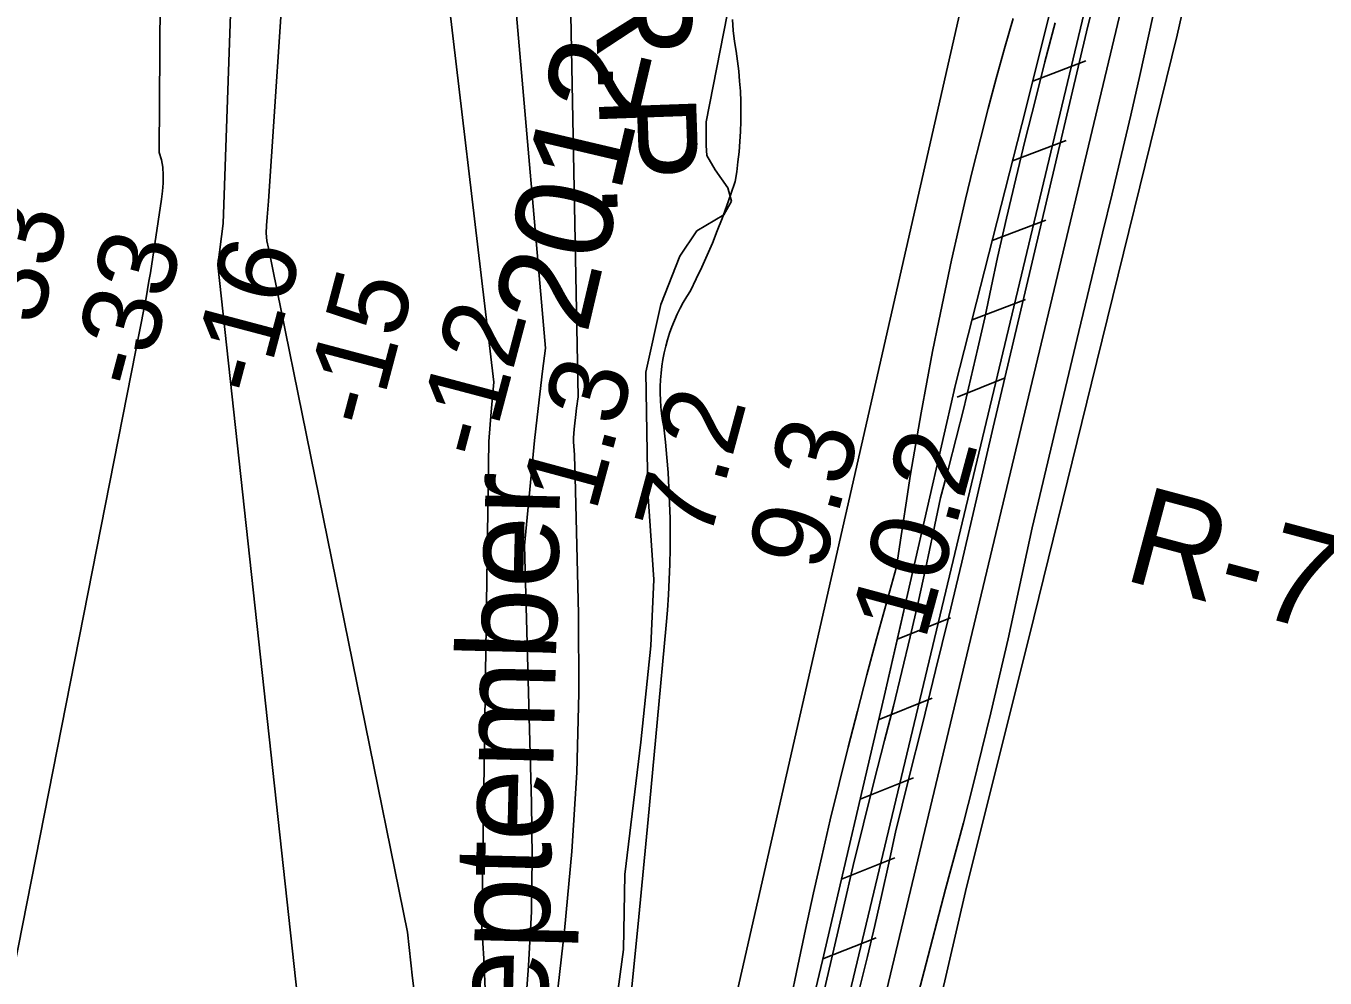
# Model space of a CAD drawing. Extents: x 3683402 to 3721514, y 487807 to 513565.
# Drawn here: x 3711901 to 3713010, y 498456 to 499269 of the extents above; entities that cross this region are included whole.
import ezdxf

# ---------------------------------------------------------------- set-up
doc = ezdxf.new("R2010")
doc.units = 0
for name, color, linetype in [('V-CHAN-NAID', 7, 'Continuous'), ('V-FLOD-BASE', 7, 'Continuous'), ('V-LEVE-TOET', 7, 'Continuous'), ('V-RIVR-EDGE', 7, 'Continuous'), ('V-RIVR-IDEN', 7, 'Continuous'), ('V-RIVR-RANG', 7, 'Continuous'), ('V-RIVR-RANG-IDEN', 7, 'Continuous'), ('V-ROAD-CNTR', 7, 'Continuous'), ('V-RRAP-FSHR', 7, 'Continuous'), ('V-SITE-VEGE', 7, 'Continuous'), ('V-SURV-LINE', 7, 'Continuous'), ('V-TOPO-DPTH', 7, 'Continuous'), ('V-TOPO-MINR', 7, 'Continuous'), ('V-TOPO-WATR', 7, 'Continuous'), ('V-TOPO-WATR-IDEN', 7, 'Continuous')]:
    doc.layers.add(name, color=color, linetype=linetype)

msp = doc.modelspace()

# ---------------------------------------------------------------- linework, layer by layer
at = {"layer": 'V-FLOD-BASE'}
msp.add_lwpolyline([(3712816.1, 499301.9), (3712806.9, 499263.8), (3712754.6, 499041.9), (3712740.8, 498984.2), (3712727.2, 498926.5), (3712713.7, 498868.8), (3712700.3, 498811.1), (3712689.3, 498765), (3712678, 498718.9), (3712666.7, 498672.9), (3712655.3, 498626.9), (3712643.7, 498580.9), (3712638, 498554.3), (3712632.2, 498527.8), (3712626.1, 498501.3), (3712619.9, 498474.9), (3712613.4, 498448.5)], dxfattribs=at)
at = {"layer": 'V-LEVE-TOET'}
for points in [[(3712867.2, 499293.9), (3712859.9, 499260.1), (3712852.4, 499226.4), (3712844.7, 499192.7), (3712836.8, 499159.1), (3712828.8, 499125.5), (3712820.5, 499091.9), (3712800.4, 499008.1), (3712780.3, 498924.3), (3712760.4, 498840.5), (3712753.7, 498808.8), (3712746.9, 498777.3), (3712739.9, 498745.7), (3712732.6, 498714.3), (3712725.2, 498682.8), (3712717.5, 498651.4), (3712709.7, 498620.1)], [(3712548.3, 498298.1), (3712591.2, 498480.9), (3712599.3, 498516.6), (3712607.7, 498552.3), (3712616.4, 498587.9), (3712625.3, 498623.5), (3712634.5, 498659), (3712642, 498688.4), (3712649.3, 498717.8), (3712656.3, 498747.4), (3712663.1, 498776.9), (3712669.7, 498806.6), (3712676, 498836.2), (3712682.1, 498866), (3712689, 498891.4), (3712695.6, 498917), (3712702.1, 498942.6), (3712708.2, 498968.2), (3712714.2, 498993.9), (3712720, 499019.7), (3712725.5, 499045.5), (3712730.8, 499071.3), (3712738.5, 499104.8), (3712746.4, 499138.2), (3712754.5, 499171.6), (3712762.9, 499204.9), (3712771.4, 499238.1), (3712780.2, 499271.3)], [(3712709.7, 498620.1), (3712701.7, 498588.8), (3712686.6, 498532.1), (3712671.7, 498475.4), (3712657, 498418.6)]]:
    msp.add_lwpolyline(points, dxfattribs=at)
at = {"layer": 'V-RIVR-EDGE'}
msp.add_lwpolyline([(3712394.3, 498352.1), (3712411.5, 498480.6), (3712412.8, 498544.8), (3712426.3, 498657.6), (3712434.9, 498739.9), (3712437.5, 498796.3), (3712432.2, 498871.3), (3712430.7, 498973.4), (3712443.4, 499031), (3712459.7, 499072.4), (3712474.2, 499094), (3712497.1, 499107.7), (3712503.7, 499119.1), (3712500.7, 499130.5), (3712489.9, 499146.1), (3712482.8, 499158.2), (3712482.2, 499166.6), (3712482.2, 499187), (3712506, 499308.8)], dxfattribs=at)
at = {"layer": 'V-ROAD-CNTR'}
msp.add_lwpolyline([(3712520.4, 496867.8), (3712533.5, 496948.2), (3712549, 497050.9), (3712562.7, 497167.2), (3712575.4, 497260.6), (3712583.5, 497381.9), (3712598.3, 497622.9), (3712605.8, 497774.1), (3712613.5, 497943.2), (3712618.9, 498031.6), (3712624.8, 498133.8), (3712639.1, 498222.7), (3712653.7, 498308.1), (3712673.5, 498400), (3712704.5, 498534), (3712757.8, 498747.5), (3712811.1, 498964), (3712884.3, 499260.8), (3712937.4, 499496.6), (3713009.5, 499793.9), (3713067, 500042.9)], dxfattribs=at)
at = {"layer": 'V-RRAP-FSHR'}
for p, q in [((3712760.9, 499221.5), (3712806.4, 499239)), ((3712743.7, 499153.7), (3712789.4, 499170.9)), ((3712726.4, 499085.8), (3712772.1, 499103.1)), ((3712709.1, 499018), (3712754.7, 499035.2)), ((3712696.4, 498951.9), (3712737.3, 498968.5)), ((3712645.4, 498745.4), (3712690.6, 498763.8)), ((3712629.7, 498677.1), (3712675, 498695.3)), ((3712613.7, 498609), (3712659.1, 498627.1)), ((3712597.8, 498540.8), (3712643.1, 498559)), ((3712581.8, 498472.7), (3712627.2, 498490.8))]:
    msp.add_line(p, q, dxfattribs=at)
for points in [[(3713215.4, 501199.5), (3713215.2, 501199), (3713190.7, 501097.9), (3713155.3, 500946.4), (3713121.5, 500793.5), (3713081.9, 500633.6), (3713038, 500450), (3713014.1, 500335.7), (3712985.6, 500167.6), (3712948.6, 500015.4), (3712895.1, 499793.4), (3712848.8, 499580.2), (3712803.6, 499393.2), (3712755, 499198), (3712695.2, 498963.9), (3712634.2, 498696.7), (3712581.5, 498471.4), (3712546.7, 498325.6), (3712531.2, 498260.7), (3712525.3, 498190.6), (3712522.2, 498095.1)], [(3712867.9, 500023.9), (3712462.3, 498241), (3712294.2, 497100), (3712107.8, 496305.2), (3711903.8, 495296.4), (3711748.3, 494629.2), (3711676.9, 494440.8), (3711574.6, 494239), (3711331.4, 493807.5), (3711144.3, 493495.2)], [(3712932.9, 499950.4), (3712895.1, 499793.4), (3712848.8, 499580.2), (3712803.6, 499393.2), (3712755, 499198), (3712695.2, 498963.9), (3712693.9, 498958.1)], [(3712650.9, 498769.7), (3712634.2, 498696.7), (3712581.5, 498471.4), (3712546.7, 498325.6), (3712535.6, 498279.2)]]:
    msp.add_lwpolyline(points, dxfattribs=at)
at = {"layer": 'V-SITE-VEGE'}
for points in [[(3712744.1, 499275.2), (3712736.9, 499249.6), (3712729.8, 499224), (3712723, 499198.3), (3712716.3, 499172.5), (3712709.9, 499146.7), (3712703.6, 499120.9), (3712697.6, 499095), (3712691.7, 499069), (3712686.1, 499043), (3712680.7, 499017), (3712675.5, 498990.9), (3712670.5, 498964.8), (3712665.7, 498938.6), (3712661.1, 498912.4), (3712656.7, 498886.2), (3712652.5, 498859.9), (3712648.5, 498833.6), (3712644.7, 498807.3), (3712636, 498776.6), (3712627.5, 498745.8), (3712619.3, 498715), (3712611.2, 498684.2), (3712603.3, 498653.3), (3712595.6, 498622.3), (3712588.1, 498591.3), (3712580.9, 498560.2), (3712573.8, 498529.1), (3712566.9, 498497.9), (3712560.3, 498466.7), (3712553.8, 498435.5)], [(3712416.3, 498425.9), (3712424.6, 498508.7), (3712432.6, 498591.6), (3712440.4, 498674.5), (3712447.9, 498757.4), (3712449, 498770.4), (3712449.9, 498783.4), (3712450.6, 498796.4), (3712451.1, 498809.5), (3712451.3, 498822.5), (3712451.4, 498835.5), (3712451.3, 498848.6), (3712450.9, 498861.6), (3712450.3, 498874.6), (3712449.6, 498887.6), (3712448.6, 498900.6), (3712447.4, 498913.6), (3712446, 498926.5), (3712444.9, 498932.2), (3712444.1, 498938), (3712443.4, 498943.7), (3712443, 498949.5), (3712442.8, 498955.3), (3712442.9, 498961.1), (3712443.1, 498966.9), (3712443.6, 498972.6), (3712444.2, 498978.4), (3712445.1, 498984.1), (3712446.2, 498989.8), (3712447.6, 498995.4), (3712449.1, 499001), (3712450.9, 499006.5), (3712452.8, 499012), (3712455, 499017.4), (3712457.3, 499022.7), (3712459.9, 499027.8), (3712462.6, 499032.9), (3712465.6, 499037.9), (3712468.7, 499042.8), (3712473.6, 499052.9), (3712478.4, 499063), (3712483, 499073.2), (3712487.4, 499083.5), (3712491.6, 499093.8), (3712495.7, 499104.3), (3712499.6, 499114.8), (3712503.3, 499125.3), (3712506.8, 499135.9), (3712508.2, 499144.4), (3712509.3, 499152.9), (3712510.2, 499161.4), (3712511, 499170), (3712511.5, 499178.6), (3712511.7, 499187.2), (3712511.8, 499195.8), (3712511.6, 499204.4), (3712511.3, 499213), (3712510.7, 499221.5), (3712509.9, 499230.1), (3712508.9, 499238.6), (3712507.6, 499247.1), (3712506.2, 499255.6), (3712505.2, 499264.9), (3712504.5, 499274.2)]]:
    msp.add_lwpolyline(points, dxfattribs=at)
at = {"layer": 'V-SURV-LINE'}
for points in [[(3712559.1, 498252.6), (3712975.1, 499991.1)], [(3713004.2, 499984.1), (3712588.3, 498245.6)]]:
    msp.add_lwpolyline(points, dxfattribs=at)
at = {"layer": 'V-TOPO-DPTH'}
for points in [[(3712334.7, 500095.9), (3712352.1, 499883.9), (3712353.6, 499870.2), (3712355.5, 499856.6), (3712372.8, 498952), (3712372.3, 498948.9), (3712371.9, 498945.9), (3712371.5, 498942.8), (3712371.1, 498939.7), (3712369.5, 498924.7), (3712369.2, 498921.1), (3712369, 498917.4), (3712369, 498913.8), (3712369.2, 498910.1), (3712369.4, 498906.4), (3712369.7, 498902.8), (3712369.8, 498899.1), (3712369.9, 498895.4), (3712373.1, 498767.2), (3712373.4, 498699.5), (3712371.8, 498631.8), (3712367.4, 498564.3), (3712361.2, 498496.9), (3712331.8, 498239.4)], [(3711891.1, 498463.6), (3712002.6, 499029.7), (3712004, 499036.8), (3712005.2, 499043.9), (3712006.4, 499051.1), (3712007.6, 499058.2), (3712017.1, 499120.9), (3712017.9, 499127.7), (3712018.4, 499134.5), (3712018.5, 499141.3), (3712018.2, 499148.1), (3712017.1, 499154.6), (3712015, 499160.7), (3712021.1, 500073.8)], [(3711891.1, 498463.6), (3712002.6, 499029.7), (3712004, 499036.8), (3712005.2, 499043.9), (3712006.4, 499051.1), (3712007.6, 499058.2), (3712017.1, 499120.9), (3712017.9, 499127.7), (3712018.4, 499134.5), (3712018.5, 499141.3), (3712018.2, 499148.1), (3712017.1, 499154.6), (3712015, 499160.7), (3712021.1, 500073.8)], [(3712146.9, 498314.5), (3712065.2, 499064.7), (3712069.8, 499100.2), (3712101, 499993.2)], [(3712101, 499993.2), (3712069.8, 499100.2), (3712065.2, 499064.7), (3712146.9, 498314.5)], [(3712207.1, 499971.5), (3712209.4, 499866.4), (3712209.9, 499802.6), (3712209.1, 499738.8), (3712300.9, 498964.9), (3712298.7, 498939.6), (3712296.7, 498914.3), (3712290.7, 498499.3), (3712292.2, 498473.1), (3712293.5, 498446.9)], [(3712293.5, 498446.9), (3712292.2, 498473.1), (3712290.7, 498499.3), (3712296.7, 498914.3), (3712298.7, 498939.6), (3712300.9, 498964.9), (3712209.1, 499738.8), (3712209.9, 499802.6), (3712209.4, 499866.4), (3712207.1, 499971.5)]]:
    msp.add_lwpolyline(points, dxfattribs=at)
at = {"layer": 'V-TOPO-MINR'}
for points in [[(3712236.6, 498417.4), (3712231.3, 498456.4), (3712227, 498495.6), (3712108.6, 499079.1), (3712107.1, 499085.3), (3712106.5, 499091.8), (3712106.8, 499098.6), (3712107.3, 499105.5), (3712107.9, 499112.3), (3712108.5, 499119.1), (3712153.8, 499795.2), (3712151.9, 499817.9), (3712150.3, 499840.6), (3712149.3, 499863.3), (3712149.4, 499886.1), (3712150.1, 499908.8), (3712165.4, 500179.6)], [(3711891.1, 498463.6), (3712002.6, 499029.7), (3712004, 499036.8), (3712005.2, 499043.9), (3712006.4, 499051.1), (3712007.6, 499058.2), (3712017.1, 499120.9), (3712017.9, 499127.7), (3712018.4, 499134.5), (3712018.5, 499141.3), (3712018.2, 499148.1), (3712017.1, 499154.6), (3712015, 499160.7), (3712021.1, 500073.8)], [(3712146.9, 498314.5), (3712065.2, 499064.7), (3712069.8, 499100.2), (3712101, 499993.2)], [(3712293.5, 498446.9), (3712292.2, 498473.1), (3712290.7, 498499.3), (3712296.7, 498914.3), (3712298.7, 498939.6), (3712300.9, 498964.9), (3712209.1, 499738.8), (3712209.9, 499802.6), (3712209.4, 499866.4), (3712207.1, 499971.5)], [(3712326.9, 498420.7), (3712330.5, 498466.9), (3712333, 498513.2), (3712333.6, 498559.4), (3712333.1, 498605.8), (3712327, 498825.4), (3712335.7, 498915.1), (3712337.8, 498934.8), (3712340, 498954.5), (3712342.4, 498974.1), (3712345, 498993.7), (3712269.1, 499866.1), (3712269.6, 499893.9), (3712269.9, 499921.7), (3712269.7, 499949.5)]]:
    msp.add_lwpolyline(points, dxfattribs=at)
at = {"layer": 'V-TOPO-WATR'}
msp.add_lwpolyline([(3712331.8, 498239.4), (3712361.2, 498496.9), (3712367.4, 498564.3), (3712371.8, 498631.8), (3712373.4, 498699.5), (3712373.1, 498767.2), (3712369.9, 498895.4), (3712369.8, 498899.1), (3712369.7, 498902.8), (3712369.4, 498906.4), (3712369.2, 498910.1), (3712369, 498913.8), (3712369, 498917.4), (3712369.2, 498921.1), (3712369.5, 498924.7), (3712371.1, 498939.7), (3712371.5, 498942.8), (3712371.9, 498945.9), (3712372.3, 498948.9), (3712372.8, 498952), (3712355.5, 499856.6), (3712353.6, 499870.2), (3712352.1, 499883.9), (3712334.7, 500095.9)], dxfattribs=at)

# ---------------------------------------------------------------- texts
at = {"layer": 'V-CHAN-NAID'}
msp.add_text('AMAX METALS UPPER (76.6) (2)', height=100, rotation=345.9444, dxfattribs=at).set_placement((3710002.4, 498456))
at = {"layer": 'V-RIVR-IDEN'}
for s, rotation, p in [('2012', 76.7595, (3712380.3, 499004.7)), ('September', 88.5931, (3712344.4, 498344))]:
    msp.add_text(s, height=83, rotation=rotation, dxfattribs=at).set_placement(p)
at = {"layer": 'V-RIVR-RANG'}
for s, rotation, p in [('-33', 75.1664, (3711905.4, 498982.6)), ('-33', 75.1664, (3712002, 498956.7)), ('-16', 75.1664, (3712103.8, 498950.8)), ('-15', 75.1664, (3712200, 498923.4)), ('-12', 75.1664, (3712296.4, 498896.5)), ('1.3', 74.8783, (3712387.9, 498853)), ('7.2', 74.8783, (3712484.5, 498827.2)), ('9.3', 74.8783, (3712581.1, 498801.4)), ('10.2', 74.8783, (3712669, 498743.4))]:
    msp.add_text(s, height=67, rotation=rotation, dxfattribs=at).set_placement(p)
at = {"layer": 'V-RIVR-RANG-IDEN'}
msp.add_text('R-76.8', height=83, rotation=345.0686, dxfattribs=at).set_placement((3712836.6, 498796.7))
at = {"layer": 'V-TOPO-WATR-IDEN'}
msp.add_text('L.W.R.P.', height=83, rotation=272.0452, dxfattribs=at).set_placement((3712378.2, 499547.6))

doc.saveas('drawing.dxf')
